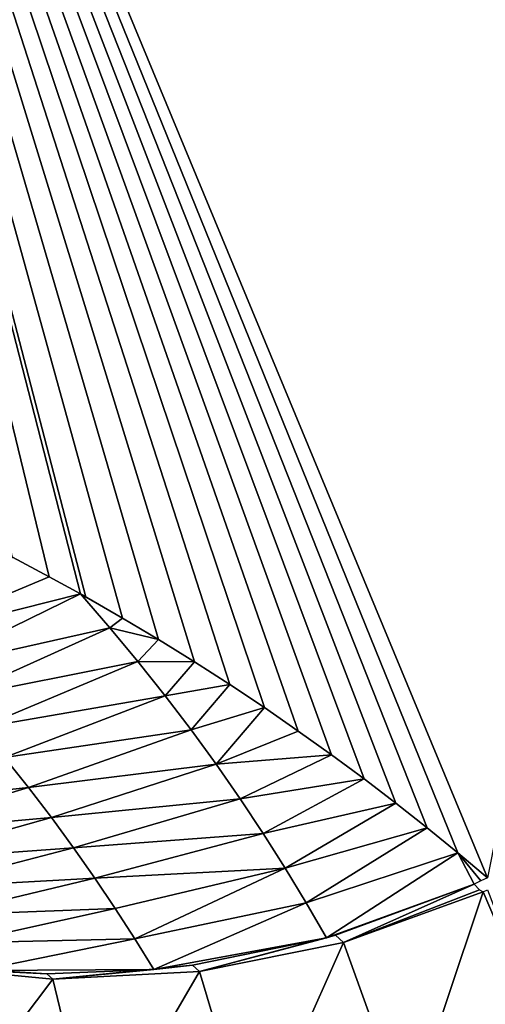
# Model space of a CAD drawing. Header units: millimetres. Extents: x -43.6 to 43.6, y -43.6 to 43.6.
# Tile 316 of 637: x -14.259 to -13.537, y 30.239 to 31.765. Entities that reach past the tile are written whole.
import ezdxf

# ---------------------------------------------------------------- set-up
doc = ezdxf.new("R2010")
doc.units = ezdxf.units.MM
doc.header["$LTSCALE"] = 52.148148
for name, color, linetype in [('150', 7, 'CONTINUOUS'), ('153', 7, 'CONTINUOUS'), ('177', 7, 'CONTINUOUS'), ('214', 7, 'CONTINUOUS'), ('409', 7, 'CONTINUOUS'), ('410', 7, 'CONTINUOUS'), ('418', 7, 'CONTINUOUS')]:
    doc.layers.add(name, color=color, linetype=linetype)

msp = doc.modelspace()

# ---------------------------------------------------------------- linework, layer by layer
at = {"layer": '150', "linetype": 'Continuous'}
for points in [[(-14.8958, 33.7164, 23.9303), (-12.7067, 34.6008, 23.9303), (-13.5338, 30.4351, 10.774), (-14.8958, 33.7164, 23.9303)], [(-14.2705, 30.932, 13.5767), (-14.8958, 33.7164, 23.9303), (-14.2137, 30.9019, 13.3873), (-14.2705, 30.932, 13.5767)], [(-14.2137, 30.9019, 13.3873), (-14.8958, 33.7164, 23.9303), (-14.1653, 30.8753, 13.223), (-14.2137, 30.9019, 13.3873)], [(-14.1653, 30.8753, 13.223), (-14.8958, 33.7164, 23.9303), (-14.1567, 30.8704, 13.1933), (-14.1653, 30.8753, 13.223)], [(-14.1567, 30.8704, 13.1933), (-14.8958, 33.7164, 23.9303), (-14.0999, 30.8379, 12.9963), (-14.1567, 30.8704, 13.1933)], [(-14.0999, 30.8379, 12.9963), (-14.8958, 33.7164, 23.9303), (-14.0439, 30.8045, 12.7973), (-14.0999, 30.8379, 12.9963)], [(-14.0439, 30.8045, 12.7973), (-14.8958, 33.7164, 23.9303), (-13.9883, 30.77, 12.5959), (-14.0439, 30.8045, 12.7973)], [(-13.9883, 30.77, 12.5959), (-14.8958, 33.7164, 23.9303), (-13.9336, 30.7349, 12.3938), (-13.9883, 30.77, 12.5959)], [(-13.9336, 30.7349, 12.3938), (-14.8958, 33.7164, 23.9303), (-13.88, 30.6992, 12.1912), (-13.9336, 30.7349, 12.3938)], [(-13.88, 30.6992, 12.1912), (-14.8958, 33.7164, 23.9303), (-13.8273, 30.6628, 11.9882), (-13.88, 30.6992, 12.1912)], [(-13.8273, 30.6628, 11.9882), (-14.8958, 33.7164, 23.9303), (-13.7758, 30.626, 11.7855), (-13.8273, 30.6628, 11.9882)], [(-13.7758, 30.626, 11.7855), (-14.8958, 33.7164, 23.9303), (-13.7254, 30.5887, 11.5831), (-13.7758, 30.626, 11.7855)], [(-13.7254, 30.5887, 11.5831), (-14.8958, 33.7164, 23.9303), (-13.6761, 30.551, 11.3809), (-13.7254, 30.5887, 11.5831)], [(-13.6761, 30.551, 11.3809), (-14.8958, 33.7164, 23.9303), (-13.6277, 30.5128, 11.1786), (-13.6761, 30.551, 11.3809)], [(-13.6277, 30.5128, 11.1786), (-14.8958, 33.7164, 23.9303), (-13.5802, 30.4742, 10.9763), (-13.6277, 30.5128, 11.1786)], [(-13.5802, 30.4742, 10.9763), (-14.8958, 33.7164, 23.9303), (-13.5338, 30.4351, 10.774), (-13.5802, 30.4742, 10.9763)]]:
    msp.add_3dface(points, dxfattribs=at)
at = {"layer": '153', "color": 2, "linetype": 'Continuous'}
for points in [[(-11.3889, 33.518, 25.9303), (-13.5561, 32.7018, 25.9303), (-9.3598, 27.4899, 2.3697), (-11.3889, 33.518, 25.9303)], [(-13.5561, 32.7018, 25.9303), (-15.6645, 31.7457, 25.9303), (-11.341, 26.7336, 2.3697), (-13.5561, 32.7018, 25.9303)], [(-9.3598, 27.4899, 2.3697), (-13.5561, 32.7018, 25.9303), (-10.3574, 27.1299, 2.3697), (-9.3598, 27.4899, 2.3697)], [(-10.3574, 27.1299, 2.3697), (-13.5561, 32.7018, 25.9303), (-11.341, 26.7336, 2.3697), (-10.3574, 27.1299, 2.3697)], [(-15.6645, 31.7457, 25.9303), (-17.707, 30.6533, 25.9303), (-13.2621, 25.8344, 2.3697), (-15.6645, 31.7457, 25.9303)], [(-11.341, 26.7336, 2.3697), (-15.6645, 31.7457, 25.9303), (-12.3097, 26.3016, 2.3697), (-11.341, 26.7336, 2.3697)], [(-12.3097, 26.3016, 2.3697), (-15.6645, 31.7457, 25.9303), (-13.2621, 25.8344, 2.3697), (-12.3097, 26.3016, 2.3697)], [(-13.2621, 25.8344, 2.3697), (-17.707, 30.6533, 25.9303), (-14.1967, 25.3328, 2.3697), (-13.2621, 25.8344, 2.3697)], [(-14.1967, 25.3328, 2.3697), (-17.707, 30.6533, 25.9303), (-15.1121, 24.7977, 2.3697), (-14.1967, 25.3328, 2.3697)]]:
    msp.add_3dface(points, dxfattribs=at)
at = {"layer": '177', "linetype": 'Continuous'}
msp.add_3dface([(-13.5408, 30.4134, 10.6606), (-13.5339, 30.4165, 10.661), (-13.4609, 30.2263, 4.8359), (-13.5408, 30.4134, 10.6606)], dxfattribs=at)
at = {"layer": '214', "color": 2, "linetype": 'Continuous'}
msp.add_3dface([(-15.6645, 31.7457, 25.9303), (-13.5561, 32.7018, 25.9303), (-15.6745, 31.7847, 26.0312), (-15.6645, 31.7457, 25.9303)], dxfattribs=at)
at = {"layer": '409', "linetype": 'Continuous'}
for points in [[(-14.2705, 30.932, 13.5767), (-14.2137, 30.9019, 13.3873), (-14.4457, 30.8046, 13.3379), (-14.2705, 30.932, 13.5767)], [(-14.2137, 30.9019, 13.3873), (-14.1653, 30.8753, 13.223), (-14.4457, 30.8046, 13.3379), (-14.2137, 30.9019, 13.3873)], [(-14.4457, 30.8046, 13.3379), (-14.1653, 30.8753, 13.223), (-14.4027, 30.7592, 13.0993), (-14.4457, 30.8046, 13.3379)], [(-14.1653, 30.8753, 13.223), (-14.1197, 30.8229, 12.9752), (-14.4027, 30.7592, 13.0993), (-14.1653, 30.8753, 13.223)], [(-14.1653, 30.8753, 13.223), (-14.1567, 30.8704, 13.1933), (-14.0999, 30.8379, 12.9963), (-14.1653, 30.8753, 13.223)], [(-14.1653, 30.8753, 13.223), (-14.0999, 30.8379, 12.9963), (-14.1197, 30.8229, 12.9752), (-14.1653, 30.8753, 13.223)], [(-14.0999, 30.8379, 12.9963), (-14.0439, 30.8045, 12.7973), (-14.1197, 30.8229, 12.9752), (-14.0999, 30.8379, 12.9963)], [(-14.4027, 30.7592, 13.0993), (-14.1197, 30.8229, 12.9752), (-14.3612, 30.7136, 12.8607), (-14.4027, 30.7592, 13.0993)], [(-14.1197, 30.8229, 12.9752), (-14.0759, 30.7703, 12.7276), (-14.3612, 30.7136, 12.8607), (-14.1197, 30.8229, 12.9752)], [(-14.1197, 30.8229, 12.9752), (-14.0439, 30.8045, 12.7973), (-14.0759, 30.7703, 12.7276), (-14.1197, 30.8229, 12.9752)], [(-14.0439, 30.8045, 12.7973), (-13.9883, 30.77, 12.5959), (-14.0759, 30.7703, 12.7276), (-14.0439, 30.8045, 12.7973)], [(-14.3612, 30.7136, 12.8607), (-14.0759, 30.7703, 12.7276), (-14.3213, 30.6677, 12.6221), (-14.3612, 30.7136, 12.8607)], [(-14.0759, 30.7703, 12.7276), (-14.0338, 30.7175, 12.4801), (-14.3213, 30.6677, 12.6221), (-14.0759, 30.7703, 12.7276)], [(-14.0759, 30.7703, 12.7276), (-13.9883, 30.77, 12.5959), (-14.0338, 30.7175, 12.4801), (-14.0759, 30.7703, 12.7276)], [(-13.9883, 30.77, 12.5959), (-13.9336, 30.7349, 12.3938), (-14.0338, 30.7175, 12.4801), (-13.9883, 30.77, 12.5959)], [(-14.0338, 30.7175, 12.4801), (-13.9336, 30.7349, 12.3938), (-13.9935, 30.6644, 12.2326), (-14.0338, 30.7175, 12.4801)], [(-13.9336, 30.7349, 12.3938), (-13.88, 30.6992, 12.1912), (-13.9935, 30.6644, 12.2326), (-13.9336, 30.7349, 12.3938)], [(-14.3213, 30.6677, 12.6221), (-14.0338, 30.7175, 12.4801), (-14.2829, 30.6215, 12.3834), (-14.3213, 30.6677, 12.6221)], [(-14.0338, 30.7175, 12.4801), (-13.9935, 30.6644, 12.2326), (-14.2829, 30.6215, 12.3834), (-14.0338, 30.7175, 12.4801)], [(-13.9935, 30.6644, 12.2326), (-13.88, 30.6992, 12.1912), (-13.9547, 30.6112, 11.9851), (-13.9935, 30.6644, 12.2326)], [(-13.88, 30.6992, 12.1912), (-13.8273, 30.6628, 11.9882), (-13.9547, 30.6112, 11.9851), (-13.88, 30.6992, 12.1912)], [(-14.2829, 30.6215, 12.3834), (-13.9935, 30.6644, 12.2326), (-14.2458, 30.5752, 12.1448), (-14.2829, 30.6215, 12.3834)], [(-13.9935, 30.6644, 12.2326), (-13.9547, 30.6112, 11.9851), (-14.2458, 30.5752, 12.1448), (-13.9935, 30.6644, 12.2326)], [(-13.8273, 30.6628, 11.9882), (-13.7758, 30.626, 11.7855), (-13.9547, 30.6112, 11.9851), (-13.8273, 30.6628, 11.9882)], [(-13.9547, 30.6112, 11.9851), (-13.7758, 30.626, 11.7855), (-13.9176, 30.5578, 11.7376), (-13.9547, 30.6112, 11.9851)], [(-13.7758, 30.626, 11.7855), (-13.7254, 30.5887, 11.5831), (-13.9176, 30.5578, 11.7376), (-13.7758, 30.626, 11.7855)], [(-14.2829, 30.6215, 12.3834), (-14.2458, 30.5752, 12.1448), (-14.5169, 30.5464, 12.1146), (-14.2829, 30.6215, 12.3834)], [(-14.2458, 30.5752, 12.1448), (-13.9547, 30.6112, 11.9851), (-14.2102, 30.5286, 11.9061), (-14.2458, 30.5752, 12.1448)], [(-13.9547, 30.6112, 11.9851), (-13.9176, 30.5578, 11.7376), (-14.2102, 30.5286, 11.9061), (-13.9547, 30.6112, 11.9851)], [(-13.9176, 30.5578, 11.7376), (-13.7254, 30.5887, 11.5831), (-13.8819, 30.5042, 11.4902), (-13.9176, 30.5578, 11.7376)], [(-13.7254, 30.5887, 11.5831), (-13.6761, 30.551, 11.3809), (-13.8819, 30.5042, 11.4902), (-13.7254, 30.5887, 11.5831)], [(-14.5169, 30.5464, 12.1146), (-14.2458, 30.5752, 12.1448), (-14.4815, 30.5045, 11.874), (-14.5169, 30.5464, 12.1146)], [(-14.2458, 30.5752, 12.1448), (-14.2102, 30.5286, 11.9061), (-14.4815, 30.5045, 11.874), (-14.2458, 30.5752, 12.1448)], [(-14.2102, 30.5286, 11.9061), (-13.9176, 30.5578, 11.7376), (-14.1759, 30.4818, 11.6674), (-14.2102, 30.5286, 11.9061)], [(-13.9176, 30.5578, 11.7376), (-13.8819, 30.5042, 11.4902), (-14.1759, 30.4818, 11.6674), (-13.9176, 30.5578, 11.7376)], [(-13.8819, 30.5042, 11.4902), (-13.6761, 30.551, 11.3809), (-13.8477, 30.4504, 11.2427), (-13.8819, 30.5042, 11.4902)], [(-13.6761, 30.551, 11.3809), (-13.6277, 30.5128, 11.1786), (-13.8477, 30.4504, 11.2427), (-13.6761, 30.551, 11.3809)], [(-14.4815, 30.5045, 11.874), (-14.2102, 30.5286, 11.9061), (-14.4473, 30.4623, 11.6333), (-14.4815, 30.5045, 11.874)], [(-14.2102, 30.5286, 11.9061), (-14.1759, 30.4818, 11.6674), (-14.4473, 30.4623, 11.6333), (-14.2102, 30.5286, 11.9061)], [(-14.1759, 30.4818, 11.6674), (-13.8819, 30.5042, 11.4902), (-14.143, 30.4349, 11.4287), (-14.1759, 30.4818, 11.6674)], [(-13.8819, 30.5042, 11.4902), (-13.8477, 30.4504, 11.2427), (-14.143, 30.4349, 11.4287), (-13.8819, 30.5042, 11.4902)], [(-13.8477, 30.4504, 11.2427), (-13.6277, 30.5128, 11.1786), (-13.815, 30.3965, 10.9953), (-13.8477, 30.4504, 11.2427)], [(-13.6277, 30.5128, 11.1786), (-13.5802, 30.4742, 10.9763), (-13.815, 30.3965, 10.9953), (-13.6277, 30.5128, 11.1786)], [(-14.4473, 30.4623, 11.6333), (-14.1759, 30.4818, 11.6674), (-14.4144, 30.42, 11.3926), (-14.4473, 30.4623, 11.6333)], [(-14.1759, 30.4818, 11.6674), (-14.143, 30.4349, 11.4287), (-14.4144, 30.42, 11.3926), (-14.1759, 30.4818, 11.6674)], [(-13.815, 30.3965, 10.9953), (-13.5802, 30.4742, 10.9763), (-13.7836, 30.3424, 10.7479), (-13.815, 30.3965, 10.9953)], [(-13.5802, 30.4742, 10.9763), (-13.5545, 30.4257, 10.7726), (-13.7836, 30.3424, 10.7479), (-13.5802, 30.4742, 10.9763)], [(-13.5802, 30.4742, 10.9763), (-13.5338, 30.4351, 10.774), (-13.5441, 30.4304, 10.7734), (-13.5802, 30.4742, 10.9763)], [(-13.5545, 30.4257, 10.7726), (-13.5802, 30.4742, 10.9763), (-13.5441, 30.4304, 10.7734), (-13.5545, 30.4257, 10.7726)], [(-14.143, 30.4349, 11.4287), (-13.8477, 30.4504, 11.2427), (-14.1113, 30.3878, 11.1901), (-14.143, 30.4349, 11.4287)], [(-14.1113, 30.3878, 11.1901), (-13.8477, 30.4504, 11.2427), (-14.0808, 30.3405, 10.9513), (-14.1113, 30.3878, 11.1901)], [(-13.8477, 30.4504, 11.2427), (-13.815, 30.3965, 10.9953), (-14.0808, 30.3405, 10.9513), (-13.8477, 30.4504, 11.2427)], [(-14.4144, 30.42, 11.3926), (-14.143, 30.4349, 11.4287), (-14.3827, 30.3774, 11.1518), (-14.4144, 30.42, 11.3926)], [(-14.143, 30.4349, 11.4287), (-14.1113, 30.3878, 11.1901), (-14.3827, 30.3774, 11.1518), (-14.143, 30.4349, 11.4287)], [(-13.7836, 30.3424, 10.7479), (-13.5545, 30.4257, 10.7726), (-13.7698, 30.3463, 10.7495), (-13.7836, 30.3424, 10.7479)], [(-14.3827, 30.3774, 11.1518), (-14.1113, 30.3878, 11.1901), (-14.3521, 30.3346, 10.9109), (-14.3827, 30.3774, 11.1518)], [(-14.1113, 30.3878, 11.1901), (-14.0808, 30.3405, 10.9513), (-14.3521, 30.3346, 10.9109), (-14.1113, 30.3878, 11.1901)], [(-14.0808, 30.3405, 10.9513), (-13.815, 30.3965, 10.9953), (-14.0514, 30.2931, 10.7125), (-14.0808, 30.3405, 10.9513)], [(-13.815, 30.3965, 10.9953), (-13.7836, 30.3424, 10.7479), (-14.0514, 30.2931, 10.7125), (-13.815, 30.3965, 10.9953)], [(-14.3521, 30.3346, 10.9109), (-14.0808, 30.3405, 10.9513), (-14.3226, 30.2916, 10.6699), (-14.3521, 30.3346, 10.9109)], [(-14.0808, 30.3405, 10.9513), (-14.0514, 30.2931, 10.7125), (-14.3226, 30.2916, 10.6699), (-14.0808, 30.3405, 10.9513)], [(-13.7836, 30.3424, 10.7479), (-13.9915, 30.2999, 10.721), (-14.0514, 30.2931, 10.7125), (-13.7836, 30.3424, 10.7479)], [(-14.0514, 30.2931, 10.7125), (-14.217, 30.2865, 10.6872), (-14.3226, 30.2916, 10.6699), (-14.0514, 30.2931, 10.7125)]]:
    msp.add_3dface(points, dxfattribs=at)
at = {"layer": '410', "linetype": 'Continuous'}
for points in [[(-13.7575, 30.3352, 10.6483), (-13.5408, 30.4134, 10.6606), (-13.6584, 30.0612, 2.2673), (-13.7575, 30.3352, 10.6483)], [(-13.5408, 30.4134, 10.6606), (-13.4609, 30.2263, 4.8359), (-13.6584, 30.0612, 2.2673), (-13.5408, 30.4134, 10.6606)], [(-13.9807, 30.2902, 10.6327), (-13.7575, 30.3352, 10.6483), (-13.8989, 30.0168, 2.2658), (-13.9807, 30.2902, 10.6327)], [(-13.8989, 30.0168, 2.2658), (-13.7575, 30.3352, 10.6483), (-13.6584, 30.0612, 2.2673), (-13.8989, 30.0168, 2.2658)], [(-14.4347, 30.3, 10.5921), (-14.208, 30.2784, 10.6138), (-14.3858, 30.0434, 2.2589), (-14.4347, 30.3, 10.5921)], [(-14.208, 30.2784, 10.6138), (-13.9807, 30.2902, 10.6327), (-14.1434, 30.0108, 2.2629), (-14.208, 30.2784, 10.6138)], [(-14.1434, 30.0108, 2.2629), (-13.9807, 30.2902, 10.6327), (-13.8989, 30.0168, 2.2658), (-14.1434, 30.0108, 2.2629)], [(-14.3858, 30.0434, 2.2589), (-14.208, 30.2784, 10.6138), (-14.1434, 30.0108, 2.2629), (-14.3858, 30.0434, 2.2589)]]:
    msp.add_3dface(points, dxfattribs=at)
at = {"layer": '418', "linetype": 'Continuous'}
for points in [[(-13.7698, 30.3463, 10.7495), (-13.5545, 30.4257, 10.7726), (-13.7575, 30.3352, 10.6483), (-13.7698, 30.3463, 10.7495)], [(-13.7575, 30.3352, 10.6483), (-13.5545, 30.4257, 10.7726), (-13.5464, 30.4166, 10.7171), (-13.7575, 30.3352, 10.6483)], [(-13.5408, 30.4134, 10.6606), (-13.7575, 30.3352, 10.6483), (-13.5464, 30.4166, 10.7171), (-13.5408, 30.4134, 10.6606)], [(-13.9915, 30.2999, 10.721), (-13.7836, 30.3424, 10.7479), (-13.9807, 30.2902, 10.6327), (-13.9915, 30.2999, 10.721)], [(-13.7836, 30.3424, 10.7479), (-13.7698, 30.3463, 10.7495), (-13.9807, 30.2902, 10.6327), (-13.7836, 30.3424, 10.7479)], [(-13.7698, 30.3463, 10.7495), (-13.7575, 30.3352, 10.6483), (-13.9807, 30.2902, 10.6327), (-13.7698, 30.3463, 10.7495)], [(-14.3226, 30.2916, 10.6699), (-14.217, 30.2865, 10.6872), (-14.4347, 30.3, 10.5921), (-14.3226, 30.2916, 10.6699)], [(-14.217, 30.2865, 10.6872), (-14.208, 30.2784, 10.6138), (-14.4347, 30.3, 10.5921), (-14.217, 30.2865, 10.6872)], [(-14.217, 30.2865, 10.6872), (-14.0514, 30.2931, 10.7125), (-14.208, 30.2784, 10.6138), (-14.217, 30.2865, 10.6872)], [(-14.0514, 30.2931, 10.7125), (-13.9915, 30.2999, 10.721), (-14.208, 30.2784, 10.6138), (-14.0514, 30.2931, 10.7125)], [(-13.9915, 30.2999, 10.721), (-13.9807, 30.2902, 10.6327), (-14.208, 30.2784, 10.6138), (-13.9915, 30.2999, 10.721)]]:
    msp.add_3dface(points, dxfattribs=at)

doc.saveas('drawing.dxf')
